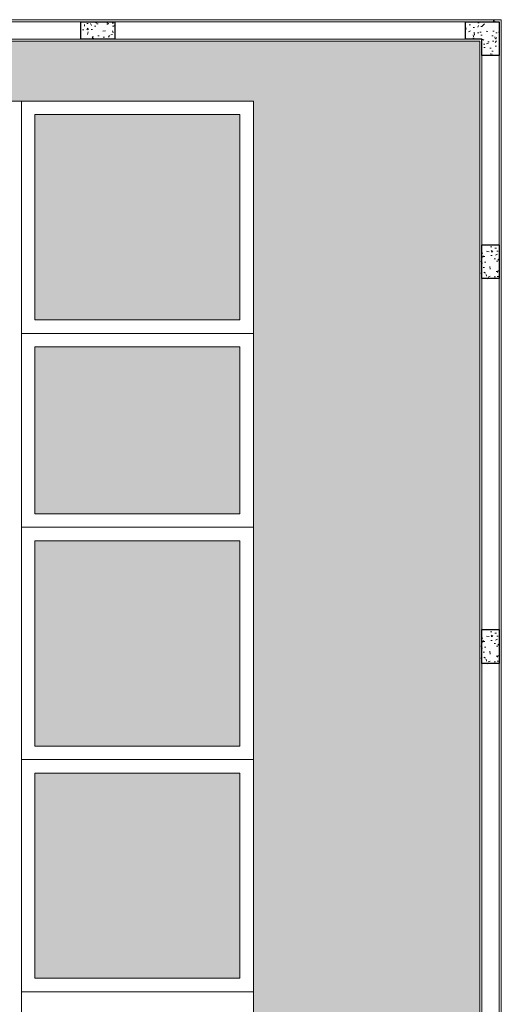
# Model space of a CAD drawing. Header units: millimetres. Extents: x -8931983 to 9630244, y 4 to 18563053.
# Tile 288 of 329: x 349158.35 to 349161.92, y 9282024.08 to 9282031.37. Entities that reach past the tile are written whole.
import ezdxf

# ---------------------------------------------------------------- set-up
doc = ezdxf.new("R2010")
doc.units = ezdxf.units.MM
for name, color, linetype, lineweight, true_color in [('0_COLUMNA ACHURADO', 250, 'Continuous', 0, 0x363636), ('0_PISOS', 252, 'Continuous', 0, 0x8a8a8a), ('PISO Cemento pulido', 254, 'Continuous', 5, 0xd1d1d1)]:
    doc.layers.add(name, color=color, linetype=linetype, lineweight=lineweight, true_color=true_color)
for name, color, linetype, lineweight in [('Cerco Perimetrico', 151, 'Continuous', 18), ('HIERVA', 108, 'Continuous', 0), ('TARRAJEO', 32, 'Continuous', 0), ('vereda', 254, 'Continuous', 5)]:
    doc.layers.add(name, color=color, linetype=linetype, lineweight=lineweight)
doc.layers.add('COLUMNA T.E', color=6, linetype='Continuous')

msp = doc.modelspace()

# ---------------------------------------------------------------- hatches: boundary and pattern name
at = {"layer": '0_COLUMNA ACHURADO'}
h = msp.add_hatch(dxfattribs=at)
h.set_pattern_fill('AR-CONC', color=256, scale=0.00088, angle=269.9999995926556)
h.set_pattern_definition([(319.9999995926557, (698279.8529630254, 18563948.82811128), (-0.0140263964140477, -0.1603225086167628), [0.016764, -0.184404]), (264.9999995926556, (698279.8529630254, 18563948.82811128), (0.1681300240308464, 0.0310142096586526), [0.0134112, -0.1475237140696]), (10.45144429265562, (698279.8517941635, 18563948.81475112), (0.1541036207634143, -0.1293082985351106), [0.014247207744, -0.1567194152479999]), (316.1841995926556, (698279.897667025, 18563948.82811128), (-0.036997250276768, -0.2385495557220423), [0.025146, -0.2766059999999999]), (6.635557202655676, (698279.894583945, 18563948.80823217), (0.2177349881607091, -0.2089156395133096), [0.0213708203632, -0.2350793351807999]), (261.1841507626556, (698279.897667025, 18563948.82811128), (0.2177349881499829, -0.2089156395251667), [0.0201167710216, -0.2212845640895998]), (290.9999995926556, (698279.8864910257, 18563948.80575928), (-0.0899933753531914, -0.1334206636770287), [0.016764, -0.184404]), (235.9999995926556, (698279.8864910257, 18563948.80575928), (0.1620854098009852, -0.0543857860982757), [0.0134112, -0.1475232]), (341.4514445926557, (698279.8789915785, 18563948.79464089), (0.0720920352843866, -0.1878064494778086), [0.014247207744, -0.1567191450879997]), (307.4999995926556, (698279.8529630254, 18563948.82811128), (0.0744084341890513, -0.0027179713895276), [0, -0.14573504, 0, -0.1497584, 0, -0.148082]), (277.4999995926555, (698279.8529630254, 18563948.82811128), (0.0881589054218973, -0.0588013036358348), [0, -0.08538464, 0, -0.14238224, 0, -0.0564388]), (237.4999995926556, (698279.8529630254, 18563948.87795624), (-0.0050412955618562, -0.1193197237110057), [0, -0.05588, 0, -0.1743456, 0, -0.2313432]), (227.4999995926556, (698279.8529630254, 18563948.90030824), (0.0223753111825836, -0.1303536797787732), [0, -0.0726439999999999, 0, -0.1157833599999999, 0, -0.1642871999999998])])
h.paths.add_polyline_path([(349158.8065172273, 9282031.357215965), (349158.8065172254, 9282031.227215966), (349159.0565172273, 9282031.227215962), (349159.0565172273, 9282031.357215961)])
h = msp.add_hatch(dxfattribs=at)
h.set_pattern_fill('AR-CONC', color=256, scale=0.00088, angle=180)
h.set_pattern_definition([(230.0000000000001, (9631079.76290399, 8932940.398100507), (-0.1603225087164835, 0.0140263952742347), [0.016764, -0.184404]), (175, (9631079.76290399, 8932940.398100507), (0.031014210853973, -0.1681300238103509), [0.0134112, -0.1475237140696]), (280.4514447, (9631079.749543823, 8932940.399269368), (-0.1293082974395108, -0.1541036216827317), [0.014247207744, -0.1567194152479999]), (226.1842000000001, (9631079.76290399, 8932940.353396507), (-0.2385495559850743, 0.0369972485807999), [0.025146, -0.2766059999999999]), (276.63555761, (9631079.743024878, 8932940.356479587), (-0.2089156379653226, -0.2177349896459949), [0.0213708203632, -0.2350793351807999]), (171.18415117, (9631079.76290399, 8932940.353396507), (-0.2089156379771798, -0.2177349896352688), [0.0201167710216, -0.2212845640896]), (201, (9631079.74055199, 8932940.364572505), (-0.1334206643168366, 0.0899933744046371), [0.016764, -0.184404]), (146, (9631079.74055199, 8932940.364572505), (-0.0543857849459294, -0.1620854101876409), [0.0134112, -0.1475232]), (251.451445, (9631079.729433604, 8932940.372071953), (-0.1878064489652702, -0.0720920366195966), [0.014247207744, -0.1567191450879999]), (217.5, (9631079.76290399, 8932940.398100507), (-0.0027179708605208, -0.0744084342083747), [0, -0.14573504, 0, -0.1497584, 0, -0.148082]), (187.5, (9631079.76290399, 8932940.398100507), (-0.0588013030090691, -0.0881589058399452), [0, -0.08538464, 0, -0.14238224, 0, -0.0564388]), (147.4999999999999, (9631079.81274895, 8932940.398100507), (-0.1193197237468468, 0.0050412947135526), [0, -0.05588, 0, -0.1743456, 0, -0.2313432]), (137.5, (9631079.83510095, 8932940.398100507), (-0.1303536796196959, -0.0223753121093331), [0, -0.072644, 0, -0.11578336, 0, -0.1642872])])
h.paths.add_polyline_path([(349161.7765172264, 9282031.107215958), (349161.7765172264, 9282031.227215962), (349161.7765172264, 9282031.227280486), (349161.6565172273, 9282031.227340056), (349161.6565172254, 9282031.357215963), (349161.9065172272, 9282031.35721596), (349161.9065172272, 9282031.10721596)])
h = msp.add_hatch(dxfattribs=at)
h.set_pattern_fill('AR-CONC', color=256, scale=0.00088, angle=179.9999995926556)
h.set_pattern_definition([(229.9999995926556, (9631079.377413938, 8932908.65994097), (-0.1603225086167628, 0.0140263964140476), [0.016764, -0.184404]), (174.9999995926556, (9631079.377413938, 8932908.65994097), (0.0310142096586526, -0.1681300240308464), [0.0134112, -0.1475237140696]), (280.4514442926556, (9631079.364053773, 8932908.661109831), (-0.1293082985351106, -0.1541036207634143), [0.014247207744, -0.156719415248]), (226.1841995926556, (9631079.377413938, 8932908.61523697), (-0.2385495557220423, 0.036997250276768), [0.025146, -0.2766059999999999]), (276.6355572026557, (9631079.357534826, 8932908.61832005), (-0.2089156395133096, -0.2177349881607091), [0.0213708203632, -0.2350793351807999]), (171.1841507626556, (9631079.377413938, 8932908.61523697), (-0.2089156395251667, -0.2177349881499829), [0.0201167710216, -0.2212845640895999]), (200.9999995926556, (9631079.35506194, 8932908.626412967), (-0.1334206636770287, 0.0899933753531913), [0.016764, -0.184404]), (145.9999995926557, (9631079.35506194, 8932908.626412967), (-0.0543857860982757, -0.1620854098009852), [0.0134112, -0.1475232]), (251.4514445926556, (9631079.34394355, 8932908.633912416), (-0.1878064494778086, -0.0720920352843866), [0.014247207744, -0.1567191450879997]), (217.4999995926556, (9631079.377413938, 8932908.65994097), (-0.0027179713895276, -0.0744084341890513), [0, -0.14573504, 0, -0.1497584, 0, -0.148082]), (187.4999995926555, (9631079.377413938, 8932908.65994097), (-0.0588013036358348, -0.0881589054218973), [0, -0.08538464, 0, -0.14238224, 0, -0.0564388]), (147.4999995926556, (9631079.4272589, 8932908.65994097), (-0.1193197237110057, 0.0050412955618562), [0, -0.05588, 0, -0.1743456, 0, -0.2313432]), (137.4999995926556, (9631079.449610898, 8932908.65994097), (-0.1303536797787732, -0.0223753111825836), [0, -0.0726439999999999, 0, -0.1157833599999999, 0, -0.1642871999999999])])
h.paths.add_polyline_path([(349161.9065186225, 9282029.706386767), (349161.7765186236, 9282029.70638677), (349161.7765186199, 9282029.456386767), (349161.906518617, 9282029.456386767)])
h = msp.add_hatch(dxfattribs=at)
h.set_pattern_fill('AR-CONC', color=256, scale=0.00088, angle=179.9999995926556)
h.set_pattern_definition([(229.9999995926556, (9631079.377413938, 8932905.809940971), (-0.1603225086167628, 0.0140263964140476), [0.016764, -0.184404]), (174.9999995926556, (9631079.377413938, 8932905.809940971), (0.0310142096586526, -0.1681300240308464), [0.0134112, -0.1475237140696]), (280.4514442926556, (9631079.364053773, 8932905.811109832), (-0.1293082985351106, -0.1541036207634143), [0.014247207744, -0.156719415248]), (226.1841995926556, (9631079.377413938, 8932905.76523697), (-0.2385495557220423, 0.036997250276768), [0.025146, -0.2766059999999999]), (276.6355572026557, (9631079.357534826, 8932905.76832005), (-0.2089156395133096, -0.2177349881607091), [0.0213708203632, -0.2350793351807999]), (171.1841507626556, (9631079.377413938, 8932905.76523697), (-0.2089156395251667, -0.2177349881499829), [0.0201167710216, -0.2212845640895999]), (200.9999995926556, (9631079.35506194, 8932905.77641297), (-0.1334206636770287, 0.0899933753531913), [0.016764, -0.184404]), (145.9999995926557, (9631079.35506194, 8932905.77641297), (-0.0543857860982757, -0.1620854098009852), [0.0134112, -0.1475232]), (251.4514445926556, (9631079.34394355, 8932905.783912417), (-0.1878064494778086, -0.0720920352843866), [0.014247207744, -0.1567191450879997]), (217.4999995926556, (9631079.377413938, 8932905.809940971), (-0.0027179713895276, -0.0744084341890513), [0, -0.14573504, 0, -0.1497584, 0, -0.148082]), (187.4999995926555, (9631079.377413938, 8932905.809940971), (-0.0588013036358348, -0.0881589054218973), [0, -0.08538464, 0, -0.14238224, 0, -0.0564388]), (147.4999995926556, (9631079.4272589, 8932905.809940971), (-0.1193197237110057, 0.0050412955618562), [0, -0.05588, 0, -0.1743456, 0, -0.2313432]), (137.4999995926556, (9631079.449610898, 8932905.809940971), (-0.1303536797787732, -0.0223753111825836), [0, -0.072644, 0, -0.11578336, 0, -0.1642871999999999])])
h.paths.add_polyline_path([(349161.9065186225, 9282026.856386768), (349161.7765186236, 9282026.856386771), (349161.7765186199, 9282026.606386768), (349161.906518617, 9282026.606386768)])
at = {"layer": 'HIERVA', "lineweight": 0, "true_color": 0x136734, "transparency": 33554610}
h = msp.add_hatch(dxfattribs=at)
h.set_pattern_fill('GRASS', color=116, scale=0.012, angle=-114.5065062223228)
h.set_pattern_definition([(335.4934937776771, (343646.5573252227, 9280804.513460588), (0.2855098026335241, 0.1067107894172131), [0.05715, -0.37390229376]), (290.4934937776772, (343646.5573252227, 9280804.513460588), (0.2855098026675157, 0.1067107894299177), [0.05715, -0.24765]), (20.49349377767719, (343646.5573252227, 9280804.513460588), (-0.1067107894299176, 0.2855098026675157), [0.05715, -0.24765])])
h.paths.add_polyline_path([(349092.7028102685, 9282027.104544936), (349092.1026864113, 9282027.104544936), (349092.1377236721, 9281918.001386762), (349091.1040434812, 9281918.001386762), (349091.0478447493, 9282031.212215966), (349161.7615172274, 9282031.212215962), (349161.761517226, 9281923.001386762), (349161.0004021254, 9281923.001386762), (349161.0004021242, 9281955.09947264), (349160.2045048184, 9281955.10139725), (349160.2044611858, 9281956.81947264), (349160.204548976, 9281957.044443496), (349160.2045489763, 9281978.669441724), (349160.2045489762, 9281988.056462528), (349160.0846663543, 9281988.05441862), (349160.0846663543, 9282030.769418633), (349092.6846663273, 9282030.769418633), (349092.6846663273, 9282027.32949244), (349092.7034627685, 9282027.32949244)])
at = {"layer": 'PISO Cemento pulido', "true_color": 0xdfe0e1, "transparency": 33554610}
for points in [[(349158.464666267, 9282030.669418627), (349158.464666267, 9282029.149418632), (349159.9846662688, 9282029.149418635), (349159.9846662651, 9282030.669418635)], [(349159.9846662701, 9282028.949418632), (349158.4646662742, 9282028.949418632), (349158.464666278, 9282027.714418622), (349159.9846662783, 9282027.714418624)], [(349159.9846662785, 9282027.51441862), (349158.4646662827, 9282027.51441862), (349158.4646662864, 9282025.99441862), (349159.9846662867, 9282025.994418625)], [(349159.9846662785, 9282025.794418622), (349158.4646662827, 9282025.794418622), (349158.4646662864, 9282024.274418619), (349159.9846662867, 9282024.274418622)]]:
    msp.add_hatch(color=254, dxfattribs=at).paths.add_polyline_path(points)

# ---------------------------------------------------------------- linework, layer by layer
at = {"layer": '0_PISOS'}
msp.add_lwpolyline([(349159.9846662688, 9282029.149418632), (349158.464666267, 9282029.149418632), (349158.464666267, 9282030.669418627), (349159.9846662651, 9282030.669418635)], close=True, dxfattribs=at)
at = {"layer": '0_PISOS', "elevation": -8.3450686e-09}
for points in [[(349158.4646662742, 9282027.714418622), (349158.4646662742, 9282028.949418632), (349159.9846662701, 9282028.949418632), (349159.9846662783, 9282027.714418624)], [(349158.4646662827, 9282025.99441862), (349158.4646662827, 9282027.51441862), (349159.9846662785, 9282027.51441862), (349159.9846662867, 9282025.994418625)], [(349158.4646662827, 9282024.274418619), (349158.4646662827, 9282025.794418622), (349159.9846662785, 9282025.794418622), (349159.9846662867, 9282024.274418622)]]:
    msp.add_lwpolyline(points, close=True, dxfattribs=at)
at = {"layer": 'Cerco Perimetrico'}
for p, q in [((349161.9065172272, 9282031.35721596), (349090.9028522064, 9282031.357215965)), ((349161.906517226, 9281917.856386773), (349161.9065172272, 9282031.35721596)), ((349161.7765172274, 9282031.227215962), (349091.0328373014, 9282031.227215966)), ((349161.776517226, 9281917.98638676), (349161.7765172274, 9282031.227215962))]:
    msp.add_line(p, q, dxfattribs=at)
at = {"layer": 'COLUMNA T.E', "lineweight": 30, "ltscale": 1.87}
for points in [[(349159.0565172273, 9282031.227215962), (349158.8065172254, 9282031.227215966), (349158.8065172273, 9282031.357215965), (349159.0565172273, 9282031.357215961)], [(349161.7765186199, 9282029.456386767), (349161.7765186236, 9282029.70638677), (349161.9065186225, 9282029.706386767), (349161.906518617, 9282029.456386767)], [(349161.7765186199, 9282026.606386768), (349161.7765186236, 9282026.856386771), (349161.9065186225, 9282026.856386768), (349161.906518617, 9282026.606386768)]]:
    msp.add_lwpolyline(points, close=True, dxfattribs=at)
msp.add_lwpolyline([(349161.6565172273, 9282031.227215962), (349161.6565172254, 9282031.357215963), (349161.9065172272, 9282031.35721596), (349161.9065172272, 9282031.10721596), (349161.7765172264, 9282031.107215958), (349161.7765172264, 9282031.227215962), (349161.6565172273, 9282031.227215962)], dxfattribs=at)
at = {"layer": 'TARRAJEO'}
for p, q in [((349161.9215172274, 9282031.372215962), (349090.8877653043, 9282031.372215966)), ((349161.9215172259, 9281917.841386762), (349161.9215172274, 9282031.372215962)), ((349161.7615172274, 9282031.212215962), (349091.0478447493, 9282031.212215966)), ((349161.7615172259, 9281918.00138676), (349161.7615172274, 9282031.212215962))]:
    msp.add_line(p, q, dxfattribs=at)
at = {"layer": 'vereda'}
for p, q in [((349158.3646663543, 9282030.769418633), (349158.3646663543, 9281991.49441862)), ((349158.3646663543, 9282030.769418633), (349160.0846663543, 9282030.769418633)), ((349160.0846662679, 9282029.049418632), (349160.0846662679, 9282030.769418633)), ((349160.0846663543, 9282030.769418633), (349160.0846663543, 9281988.05441862)), ((349158.3646663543, 9282029.049418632), (349160.0846663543, 9282029.049418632)), ((349158.3646662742, 9282027.614418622), (349160.0846662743, 9282027.614418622)), ((349158.3646662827, 9282025.89441862), (349160.0846662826, 9282025.89441862)), ((349158.3646662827, 9282024.17441862), (349160.0846662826, 9282024.17441862))]:
    msp.add_line(p, q, dxfattribs=at)
at = {"layer": 'vereda', "elevation": -4.399712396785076}
msp.add_lwpolyline([(349092.7028102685, 9282027.104544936), (349092.1026864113, 9282027.104544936), (349092.1377236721, 9281918.001386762), (349091.1040434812, 9281918.001386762), (349091.0478447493, 9282031.212215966), (349161.7615172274, 9282031.212215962), (349161.761517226, 9281923.001386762), (349161.0004021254, 9281923.001386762), (349161.0004021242, 9281955.09947264), (349160.2044611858, 9281955.09947264), (349160.2045489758, 9281956.81947264), (349160.204548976, 9281957.044443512), (349160.2045442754, 9281978.669441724), (349160.2045489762, 9281988.056462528), (349160.0846663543, 9281988.05441862), (349160.0846662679, 9282030.769418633), (349092.6846663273, 9282030.769418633), (349092.6846663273, 9282027.32949244), (349092.7034627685, 9282027.32949244), (349092.7028102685, 9282027.104544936)], dxfattribs=at)

doc.saveas('drawing.dxf')
